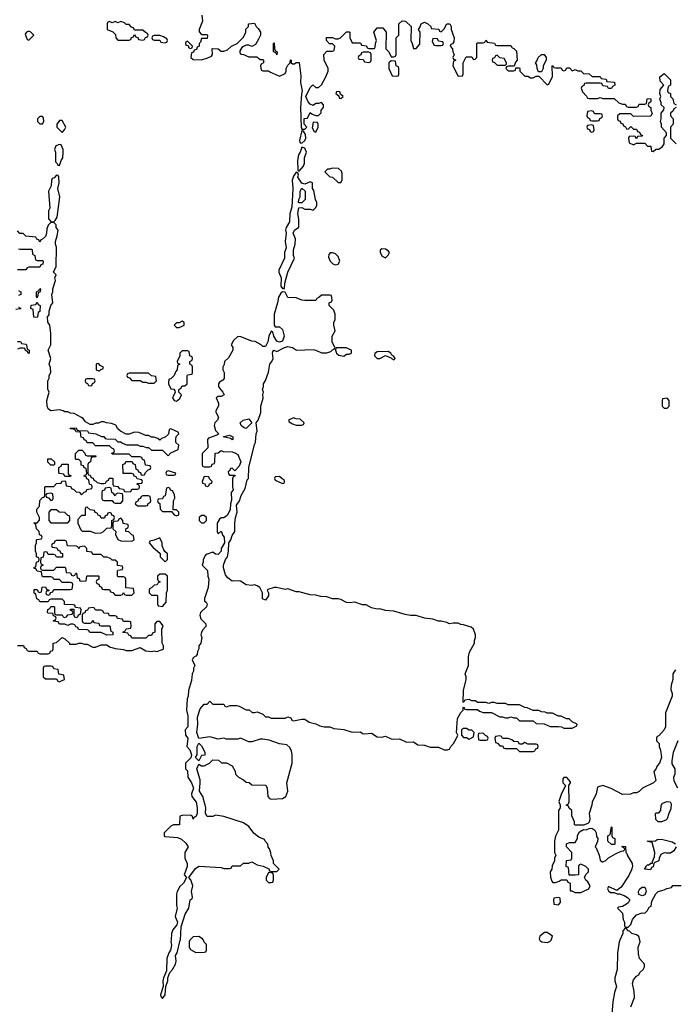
# Model space of a CAD drawing. Header units: inches. Extents: x 2701323 to 2964515, y 494916 to 722124.
# Tile 282 of 656: x 2826925 to 2831629, y 619541 to 626600. Entities that reach past the tile are written whole.
import ezdxf

# ---------------------------------------------------------------- set-up
doc = ezdxf.new("R2010")
doc.units = ezdxf.units.IN
doc.header["$MEASUREMENT"] = 0
for name, color, linetype in [('C8621', 7, 'Continuous'), ('C8622', 7, 'Continuous'), ('C8631', 7, 'Continuous'), ('C8632', 7, 'Continuous')]:
    doc.layers.add(name, color=color, linetype=linetype)

msp = doc.modelspace()

# ---------------------------------------------------------------- linework, layer by layer
at = {"layer": 'C8621', "color": 2, "elevation": 2}
for points in [[(2828011.5, 620000), (2828010.9, 619990.9), (2828015.3, 619964.7), (2828006.8, 619930), (2827994.8, 619910), (2827982, 619870), (2827978, 619782), (2827956, 619730), (2827951.3, 619710), (2827954, 619670), (2827936, 619610), (2827938, 619598), (2827950, 619582), (2827968.7, 619610), (2827974, 619670), (2827988.7, 619710), (2827988.7, 619731.3), (2828002, 619770), (2828022, 619790), (2828044, 619830), (2828048.7, 619850), (2828044, 619890), (2828055.3, 619910), (2828077.5, 620000)], [(2828147, 620000), (2828142, 619990), (2828142, 619950), (2828150, 619934), (2828190, 619912), (2828250, 619914), (2828262, 619918), (2828266, 619930), (2828266, 619970), (2828250, 619986), (2828243, 620000)]]:
    msp.add_lwpolyline(points, dxfattribs=at)
at = {"layer": 'C8622', "color": 2, "elevation": 2}
for points in [[(2828231.6, 626631.6), (2828238, 626590), (2828212, 626530), (2828212.7, 626512.7), (2828230, 626494), (2828270, 626494), (2828272, 626490), (2828270, 626466), (2828230, 626466), (2828222, 626438), (2828214, 626430), (2828214, 626410), (2828198, 626402), (2828192.7, 626387.3), (2828178, 626382), (2828172.7, 626367.3), (2828158, 626362), (2828154, 626330), (2828170, 626314), (2828230, 626312), (2828274.6, 626325.4), (2828300.4, 626339.6), (2828308.4, 626351.6), (2828306, 626394), (2828350, 626392), (2828370, 626374), (2828390, 626374), (2828416.4, 626383.6), (2828446, 626410), (2828486, 626430), (2828530, 626474), (2828548, 626510), (2828548.4, 626531.6), (2828566, 626550), (2828566, 626570), (2828610, 626574), (2828622, 626550), (2828636.9, 626536.9), (2828654, 626510), (2828654, 626490), (2828639.6, 626460.4), (2828616.9, 626423.1), (2828591.6, 626408.4), (2828570, 626418), (2828550, 626418), (2828530, 626408), (2828519.6, 626400.4), (2828503.6, 626376.4), (2828503.6, 626363.6), (2828512.7, 626352.7), (2828531.6, 626351.6), (2828570, 626334), (2828627.3, 626332.7), (2828650, 626314), (2828670, 626314), (2828674, 626310), (2828674, 626290), (2828658, 626282), (2828654, 626270), (2828658, 626238), (2828670, 626234), (2828710, 626234), (2828723.6, 626223.6), (2828790, 626194), (2828830, 626214), (2828838, 626230), (2828838, 626250), (2828850, 626274), (2828866, 626290), (2828867.3, 626312.7), (2828874, 626310), (2828874, 626290), (2828883.6, 626283.6), (2828896.4, 626283.6), (2828910, 626294), (2828930, 626294), (2828942, 626198), (2828941, 626150), (2828952, 626090), (2828946.4, 626066.4), (2828941, 625970), (2828944.7, 625830), (2828950, 625814), (2828970, 625814), (2828986, 625830), (2828966, 625850), (2828967.3, 625892.7), (2828990, 625894), (2829010, 625934), (2829023.6, 625923.6), (2829050, 625914), (2829070, 625914), (2829087.3, 625932.7), (2829088, 625952), (2829106, 625970), (2829106, 625990), (2829090, 626006), (2829070, 625998), (2829050, 625998), (2829030, 625986), (2829010, 625995.3), (2828995.3, 626010), (2828978, 626050), (2829010, 626114), (2829028, 626132), (2829050, 626114), (2829070, 626114), (2829090, 626134), (2829122, 626190), (2829138, 626230), (2829138, 626250), (2829108.9, 626308.9), (2829108, 626350), (2829130, 626374), (2829170, 626374), (2829182, 626378), (2829186, 626410), (2829170, 626426), (2829147.3, 626427.3), (2829126, 626450), (2829127.3, 626472.7), (2829168.4, 626471.6), (2829190, 626462), (2829210, 626462), (2829226, 626470), (2829270, 626514), (2829290, 626514), (2829294, 626510), (2829294, 626470), (2829310, 626434), (2829370, 626434), (2829378, 626418), (2829412.7, 626412.7), (2829418, 626398), (2829430, 626394), (2829470, 626394), (2829476.4, 626403.6), (2829478, 626430), (2829486, 626450), (2829466, 626510), (2829490, 626542), (2829530, 626542), (2829554, 626510), (2829552, 626390), (2829574, 626370), (2829590, 626334), (2829610, 626334), (2829622, 626338), (2829626, 626350), (2829626, 626470), (2829646, 626490), (2829646, 626570), (2829670, 626592), (2829694, 626590), (2829734, 626550), (2829732, 626450), (2829742, 626430), (2829750, 626394), (2829770, 626394), (2829796.4, 626423.6), (2829798, 626510), (2829786, 626530), (2829796.4, 626543.6), (2829806, 626570), (2829830, 626582), (2829854, 626570), (2829874, 626550), (2829878, 626538), (2829931.6, 626531.6), (2829938, 626518), (2829950, 626514), (2829970, 626534), (2829988.9, 626571.1), (2830000, 626571.1)], [(2826910, 622114), (2826952.7, 622112.7), (2826958, 622098), (2826972.7, 622092.7), (2826978, 622078), (2826990, 622074), (2827050, 622074), (2827058, 622058), (2827070, 622054), (2827130, 622054), (2827142, 622058), (2827147.3, 622072.7), (2827162, 622078), (2827166, 622090), (2827166, 622130), (2827190, 622134), (2827230, 622171), (2827250, 622162), (2827282, 622130), (2827283.6, 622123.6), (2827330, 622122), (2827348.9, 622131.1), (2827370, 622131.3), (2827390, 622122), (2827410, 622122), (2827450, 622102), (2827470, 622102), (2827510, 622118), (2827550, 622118), (2827570, 622104.7), (2827610, 622091.3), (2827670, 622084.7), (2827690, 622078), (2827730, 622078), (2827790, 622098), (2827830, 622076), (2827870, 622071), (2827890, 622074.8), (2827910, 622071), (2827950, 622084.7), (2827958, 622090), (2827958, 622110), (2827948, 622130), (2827946, 622230), (2827955.3, 622255.3), (2827930, 622286), (2827910, 622286), (2827894, 622270), (2827894, 622210), (2827878, 622202), (2827870, 622186), (2827850, 622186), (2827830, 622166), (2827730, 622166), (2827722, 622182), (2827707.3, 622187.3), (2827702, 622202), (2827670, 622206), (2827666, 622210), (2827682, 622218), (2827690, 622234), (2827722, 622238), (2827726, 622250), (2827722, 622282), (2827710, 622286), (2827670, 622286), (2827662, 622302), (2827627.3, 622307.3), (2827622, 622322), (2827610, 622326), (2827570, 622326), (2827562, 622342), (2827530, 622346), (2827522, 622362), (2827510, 622366), (2827470, 622366), (2827462, 622382), (2827450, 622386), (2827418, 622382), (2827412.7, 622367.3), (2827398, 622362), (2827392.7, 622347.3), (2827378, 622342), (2827374, 622330), (2827374, 622290), (2827378, 622278), (2827390, 622274), (2827430, 622274), (2827442, 622278), (2827450, 622294), (2827458, 622278), (2827492.7, 622272.7), (2827498, 622258), (2827510, 622254), (2827570, 622254), (2827574, 622250), (2827578, 622218), (2827594, 622210), (2827594, 622190), (2827550, 622188), (2827510, 622206), (2827432.7, 622207.3), (2827426, 622210), (2827422, 622222), (2827410, 622226), (2827348.4, 622228.4), (2827342, 622242), (2827327.3, 622247.3), (2827322, 622262), (2827310, 622266), (2827290, 622266), (2827270, 622258), (2827250, 622266), (2827210, 622266), (2827202, 622282), (2827167.3, 622287.3), (2827167.3, 622292.7), (2827182, 622298), (2827186, 622310), (2827182, 622322), (2827167.3, 622327.3), (2827162, 622342), (2827130, 622346), (2827126, 622350), (2827127.3, 622372.7), (2827142, 622378), (2827150, 622394), (2827170, 622394), (2827174, 622390), (2827174, 622350), (2827178, 622338), (2827190, 622334), (2827230, 622334), (2827238, 622318), (2827250, 622314), (2827262, 622318), (2827270, 622334), (2827302, 622338), (2827306, 622350), (2827302, 622362), (2827287.3, 622367.3), (2827290, 622374), (2827314, 622374), (2827314, 622330), (2827318, 622318), (2827330, 622314), (2827342, 622318), (2827347.3, 622332.7), (2827362, 622338), (2827366, 622370), (2827362, 622382), (2827326, 622386), (2827322, 622402), (2827310, 622406), (2827247.3, 622407.3), (2827246, 622430), (2827230, 622446), (2827150, 622446), (2827138, 622442), (2827130, 622426), (2827070, 622426), (2827062, 622442), (2827047.3, 622447.3), (2827042, 622482), (2827028.4, 622488.4), (2827030, 622514), (2827050, 622514), (2827058, 622498), (2827070, 622494), (2827082, 622498), (2827087.3, 622532.7), (2827110, 622534), (2827118, 622518), (2827134, 622510), (2827134, 622506), (2827118, 622502), (2827114, 622490), (2827118, 622478), (2827130, 622474), (2827142, 622478), (2827146, 622494), (2827162, 622498), (2827170, 622514), (2827290, 622514), (2827302, 622518), (2827306, 622550), (2827302, 622562), (2827290, 622566), (2827230, 622566), (2827210, 622586), (2827170, 622586), (2827162, 622602), (2827150, 622606), (2827090, 622606), (2827086, 622610), (2827082, 622642), (2827050, 622646), (2827042, 622662), (2827030, 622666), (2827030, 622674), (2827042, 622678), (2827046, 622710), (2827062, 622718), (2827066, 622730), (2827062, 622742), (2827046, 622750), (2827046, 622770), (2827038, 622790), (2827038, 622830), (2827046, 622850), (2827046, 622870), (2827050, 622874), (2827082, 622878), (2827086, 622890), (2827082, 622902), (2827067.3, 622907.3), (2827066, 622930), (2827046, 622950), (2827042, 622982), (2827026, 622990), (2827030, 622994), (2827050, 622994), (2827067.3, 623012.7), (2827068, 623030), (2827048.7, 623068.7), (2827048.7, 623090), (2827067.3, 623112.7), (2827070, 623154), (2827090, 623174), (2827102, 623178), (2827106, 623190), (2827106, 623250), (2827110, 623254), (2827170, 623254), (2827190, 623274), (2827222, 623278), (2827227.3, 623292.7), (2827250, 623294), (2827254, 623290), (2827258, 623258), (2827292.7, 623252.7), (2827298, 623238), (2827312.7, 623232.7), (2827330, 623214), (2827352.7, 623212.7), (2827370, 623194), (2827387.3, 623212.7), (2827402, 623218), (2827407.3, 623232.7), (2827442, 623238), (2827446, 623250), (2827442, 623262), (2827426, 623270), (2827422, 623302), (2827407.3, 623307.3), (2827402, 623322), (2827388, 623328), (2827390, 623334), (2827402, 623338), (2827406, 623350), (2827402, 623382), (2827387.3, 623387.3), (2827382, 623402), (2827367.3, 623407.3), (2827366, 623430), (2827350, 623446), (2827330, 623446), (2827326, 623450), (2827326, 623490), (2827350, 623514), (2827372.7, 623512.7), (2827392.7, 623492.7), (2827398, 623478), (2827410, 623474), (2827470, 623474), (2827474, 623470), (2827470, 623466), (2827438, 623462), (2827434, 623430), (2827418, 623422), (2827414, 623410), (2827414, 623350), (2827418, 623338), (2827430, 623334), (2827438, 623318), (2827452.7, 623312.7), (2827458, 623298), (2827472.7, 623292.7), (2827482, 623282), (2827510, 623274), (2827530, 623274), (2827542, 623278), (2827547.3, 623292.7), (2827562, 623298), (2827567.3, 623312.7), (2827590, 623314), (2827594, 623310), (2827594, 623270), (2827598, 623258), (2827630, 623254), (2827638, 623238), (2827670, 623234), (2827678, 623218), (2827690, 623214), (2827722, 623218), (2827730, 623234), (2827770, 623234), (2827782, 623238), (2827786, 623250), (2827782, 623262), (2827766, 623270), (2827770, 623274), (2827802, 623278), (2827806, 623290), (2827802, 623302), (2827767.3, 623307.3), (2827762, 623322), (2827747.3, 623327.3), (2827742, 623342), (2827730, 623346), (2827667.3, 623347.3), (2827666, 623410), (2827682, 623418), (2827687.3, 623432.7), (2827732.7, 623432.7), (2827738, 623418), (2827754, 623410), (2827758, 623378), (2827772.7, 623372.7), (2827778, 623358), (2827792.7, 623352.7), (2827798, 623338), (2827810, 623334), (2827822, 623338), (2827827.3, 623352.7), (2827847.3, 623372.7), (2827862, 623378), (2827866, 623390), (2827862, 623402), (2827827.3, 623407.3), (2827822, 623442), (2827807.3, 623447.3), (2827802, 623462), (2827790, 623466), (2827730, 623466), (2827710, 623486), (2827590, 623486), (2827587.3, 623492.7), (2827602, 623498), (2827606, 623510), (2827602, 623522), (2827587.3, 623527.3), (2827570, 623546), (2827470, 623546), (2827450, 623566), (2827410, 623566), (2827402, 623582), (2827387.3, 623587.3), (2827382, 623602), (2827367.3, 623607.3), (2827362, 623642), (2827330, 623646), (2827322, 623662), (2827290, 623666), (2827287.3, 623672.7), (2827330, 623674), (2827338, 623658), (2827350, 623654), (2827411.6, 623651.6), (2827418, 623638), (2827471.6, 623631.6), (2827512.7, 623612.7), (2827530, 623612), (2827538, 623598), (2827550, 623594), (2827610, 623592), (2827630, 623574), (2827650, 623574), (2827663.6, 623563.6), (2827692.7, 623552.7), (2827770, 623552), (2827790, 623542), (2827810, 623542), (2827832.7, 623532.7), (2827850, 623532), (2827870, 623514), (2827950, 623514), (2827990, 623474), (2828010, 623494), (2828062, 623518), (2828066, 623550), (2828046, 623570), (2828046, 623590), (2828048.4, 623611.6), (2828066, 623630), (2828062, 623642), (2828010, 623666), (2827998, 623662), (2827994, 623630), (2827990, 623626), (2827970, 623606), (2827943.6, 623596.4), (2827930, 623586), (2827916.4, 623596.4), (2827887.3, 623607.3), (2827870, 623608), (2827850, 623618), (2827830, 623618), (2827780.4, 623640.4), (2827750, 623642), (2827710, 623628), (2827690, 623628), (2827648.9, 623648.9), (2827630, 623668), (2827614, 623694), (2827584.7, 623704.7), (2827549.1, 623709.1), (2827530, 623718), (2827510, 623718), (2827490, 623708), (2827472.7, 623707.3), (2827450, 623698), (2827430, 623698), (2827396.4, 623716.4), (2827380.4, 623740.4), (2827370, 623748), (2827316.4, 623776.4), (2827290, 623778), (2827270, 623788), (2827250, 623788), (2827236.4, 623796.4), (2827210, 623802), (2827150, 623795.3), (2827129.5, 623809.5), (2827122, 623830), (2827119, 623870), (2827138, 623930), (2827128.4, 623951.6), (2827128, 624012), (2827138, 624030), (2827138, 624050), (2827148, 624070), (2827147.3, 624107.3), (2827138, 624130), (2827148, 624170), (2827129, 624230), (2827148.7, 624270), (2827149, 624350), (2827142, 624410), (2827127.3, 624432.7), (2827126, 624470), (2827136.4, 624483.6), (2827138, 624510), (2827148.7, 624550), (2827162, 624570), (2827155.3, 624630), (2827162, 624650), (2827162, 624670), (2827182, 624730), (2827178, 624750), (2827186, 624770), (2827168.7, 624790), (2827188, 624830), (2827188.9, 624968.9), (2827182, 624990), (2827182, 625010), (2827195.3, 625050), (2827202, 625090), (2827188, 625110), (2827186, 625130), (2827170, 625146), (2827150, 625146), (2827130, 625126), (2827119.6, 625100.4), (2827118, 625070), (2827110, 625046), (2827090, 625026), (2827078, 625022), (2827070, 625006), (2827062, 625022), (2827047.3, 625027.3), (2827042, 625042), (2826968.4, 625048.4), (2826950, 625066), (2826927.3, 625067.3), (2826910, 625086)], [(2826918, 624958), (2826930, 624954), (2827010, 624954), (2827014, 624950), (2827018, 624918), (2827034, 624910), (2827038, 624878), (2827050, 624874), (2827090, 624874), (2827094, 624870), (2827091.6, 624848.4), (2827078, 624842), (2827070, 624826), (2826990, 624826), (2826978, 624822), (2826970, 624806), (2826910, 624806)], [(2826918, 624658), (2826934, 624650), (2826934, 624630), (2826918, 624622)], [(2830000, 622274.1), (2829990, 622279), (2829950, 622288.7), (2829928.9, 622288.9), (2829890, 622302), (2829830, 622308.7), (2829770, 622328.7), (2829730, 622328.7), (2829690, 622335.3), (2829610, 622359), (2829550, 622364), (2829510, 622375.3), (2829490, 622374), (2829450, 622384), (2829410, 622404), (2829385.2, 622405.2), (2829330, 622424), (2829290, 622419), (2829270, 622421.2), (2829230, 622444), (2829210, 622449), (2829170, 622449), (2829130, 622462), (2829084.7, 622464.7), (2829050, 622475.3), (2829010, 622477.2), (2828930, 622499), (2828910, 622499), (2828850, 622519), (2828830, 622515.3), (2828768.9, 622528.9), (2828750, 622529), (2828706, 622514), (2828702, 622510), (2828711.1, 622491.1), (2828711.3, 622468.7), (2828690, 622438), (2828668.4, 622448.4), (2828668, 622490), (2828648, 622530), (2828630, 622542), (2828610, 622548.7), (2828590, 622544), (2828550, 622548.7), (2828510, 622575.3), (2828498, 622578), (2828450, 622575.3), (2828418, 622598), (2828400.9, 622620.9), (2828388.7, 622670), (2828388, 622690), (2828402, 622730), (2828415.3, 622750), (2828424, 622790), (2828426, 622850), (2828439, 622870), (2828450, 622902), (2828468.7, 622930), (2828468.9, 622988.9), (2828474, 623030), (2828485.2, 623070), (2828481.2, 623118.8), (2828502, 623150), (2828515.3, 623190), (2828542, 623238), (2828558, 623302), (2828566, 623310), (2828569, 623390), (2828610, 623554), (2828618, 623570), (2828622, 623630), (2828629, 623650), (2828622, 623710), (2828635.3, 623730), (2828655.3, 623784.7), (2828655.3, 623830), (2828673.2, 623886.8), (2828669, 623910), (2828674, 623930), (2828668, 623950), (2828675.3, 623970), (2828675.3, 623990), (2828690, 624014), (2828710, 624074), (2828719, 624130), (2828735.3, 624150), (2828744, 624170), (2828738, 624210), (2828740.4, 624219.6), (2828748.9, 624231.1), (2828770, 624222), (2828826, 624250), (2828850, 624256), (2828882, 624250), (2828911.1, 624231.1), (2829030, 624236), (2829050, 624231), (2829090, 624211), (2829130, 624211.3), (2829158, 624222), (2829170, 624234), (2829182, 624238), (2829186, 624250), (2829166, 624290), (2829166, 624310), (2829168, 624330), (2829188, 624370), (2829178, 624410), (2829178, 624430), (2829188.4, 624451.6), (2829188.7, 624490), (2829178, 624518), (2829146, 624550), (2829146, 624570), (2829162, 624578), (2829166, 624590), (2829162, 624622), (2829150, 624626), (2829090, 624626), (2829072.7, 624607.3), (2829058, 624602), (2829050, 624586), (2828970, 624586), (2828948.4, 624588.4), (2828910, 624606), (2828850, 624608), (2828830, 624646), (2828810, 624648), (2828799.6, 624640.4), (2828781, 624610), (2828776, 624570), (2828750.6, 624490), (2828751.1, 624411.1), (2828758, 624398), (2828790, 624398.8), (2828810, 624378), (2828822, 624330), (2828810, 624295.3), (2828790, 624288.7), (2828770, 624295.3), (2828748, 624330), (2828742, 624362), (2828730, 624366), (2828712, 624330), (2828706, 624290), (2828690, 624258), (2828670, 624258), (2828658, 624270), (2828614, 624294), (2828590, 624295.3), (2828512.7, 624327.3), (2828490, 624328), (2828459.6, 624300.4), (2828442, 624270), (2828454, 624250), (2828454, 624230), (2828423.6, 624176.4), (2828394, 624150), (2828391.6, 624128.4), (2828382, 624110), (2828382, 624090), (2828392, 624070), (2828391.6, 624028.4), (2828383.6, 624016.4), (2828359.6, 624000.4), (2828352, 623990), (2828352, 623970), (2828358, 623958), (2828382, 623930), (2828392, 623910), (2828370, 623898), (2828350, 623898), (2828334, 623890), (2828352, 623850), (2828351.6, 623831.6), (2828331.3, 623790), (2828351.3, 623750), (2828344.7, 623730), (2828324.7, 623710), (2828321, 623690), (2828330, 623654), (2828354, 623630), (2828339.6, 623620.4), (2828281, 623599), (2828272, 623590), (2828274, 623530), (2828234, 623490), (2828234, 623410), (2828238, 623398), (2828250, 623394), (2828290, 623394), (2828302, 623398), (2828307.3, 623412.7), (2828322, 623418), (2828326, 623430), (2828327.3, 623492.7), (2828350, 623494), (2828370, 623511.3), (2828384.7, 623504.7), (2828450, 623502), (2828470, 623494), (2828490, 623482), (2828511.3, 623430), (2828499.8, 623400.2), (2828470, 623366), (2828450, 623386), (2828438, 623382), (2828432.7, 623367.3), (2828422, 623358), (2828423.6, 623343.6), (2828430, 623334), (2828470, 623334), (2828472, 623330), (2828458, 623322), (2828452.7, 623307.3), (2828451.3, 623250), (2828456, 623230), (2828442, 623210), (2828445.4, 623154.6), (2828438, 623130), (2828434.4, 623085.6), (2828414.4, 623045.6), (2828390, 623028), (2828370, 623028), (2828359.6, 623020.4), (2828342, 622990), (2828342, 622930), (2828350, 622914), (2828370, 622932), (2828382, 622902), (2828392, 622890), (2828394, 622850), (2828372, 622810), (2828371.1, 622788.9), (2828350, 622766), (2828330, 622768), (2828310, 622782), (2828271.1, 622768.9), (2828259.6, 622760.4), (2828242, 622730), (2828242, 622710), (2828234, 622690), (2828271.6, 622651.6), (2828274, 622610), (2828282, 622590), (2828278, 622530), (2828251.3, 622450), (2828252, 622432), (2828263.6, 622423.6), (2828271.3, 622410), (2828264.7, 622390), (2828222, 622350), (2828218, 622330), (2828224.7, 622304.7), (2828262, 622270), (2828262, 622250), (2828236.9, 622223.1), (2828230, 622206), (2828226, 622190), (2828231.3, 622170), (2828226, 622130), (2828211.3, 622110), (2828211.3, 622090), (2828201, 622070), (2828198, 622050), (2828190, 622038), (2828171.6, 622028.4), (2828162, 622010), (2828182, 621970), (2828172, 621950), (2828172, 621930), (2828162, 621910), (2828156.9, 621863.1), (2828136, 621790), (2828134.8, 621750), (2828126, 621730), (2828121, 621650), (2828132, 621610), (2828131.3, 621530), (2828111.6, 621508.4), (2828116, 621470), (2828131.1, 621448.9), (2828124.7, 621390), (2828145.4, 621365.4), (2828158, 621330), (2828152.7, 621307.3), (2828114, 621270), (2828114, 621230), (2828130, 621214), (2828132, 621170), (2828158, 621130), (2828171.6, 621091.6), (2828158, 621050), (2828161, 621030), (2828191.3, 620990), (2828198.8, 620950), (2828198, 620910), (2828190, 620886), (2828178, 620882), (2828170, 620868), (2828166, 620890), (2828150, 620898), (2828090, 620895.3), (2828074, 620890), (2828072.7, 620827.3), (2828030, 620828), (2828010, 620818), (2827962, 620770), (2827962, 620750), (2827970, 620744.7), (2828056.9, 620736.9), (2828085.4, 620725.4), (2828116.9, 620696.9), (2828134, 620670), (2828111, 620630), (2828110.8, 620590), (2828126, 620550), (2828126, 620530), (2828104.7, 620470), (2828122, 620450), (2828101, 620410), (2828074.4, 620385.6), (2828056, 620350), (2828051, 620330), (2828050.8, 620250), (2828054.8, 620230), (2828041, 620170), (2828058, 620130), (2828052, 620110), (2828025.2, 620074.8), (2828014.8, 620050), (2828011.5, 620000)], [(2826918, 624538), (2826934, 624530), (2826930, 624526), (2826898, 624522)], [(2826910, 624292), (2826932, 624292), (2826938, 624278), (2826970, 624274), (2826974, 624270), (2826978, 624238), (2826994, 624230), (2826992.7, 624207.3), (2826986, 624210), (2826982, 624222), (2826967.3, 624227.3), (2826962, 624242), (2826950, 624246), (2826930, 624246), (2826910, 624238)], [(2828077.5, 620000), (2828078, 620002), (2828083.1, 620096.9), (2828113.6, 620186.4), (2828139, 620230), (2828148, 620290), (2828162, 620298), (2828166, 620310), (2828159, 620350), (2828168.7, 620390), (2828153.6, 620433.6), (2828138, 620450), (2828185.6, 620514.4), (2828210, 620531.3), (2828370, 620522), (2828390, 620514), (2828430, 620514), (2828442, 620518), (2828450, 620534), (2828510, 620534), (2828530, 620554), (2828570, 620554), (2828590, 620562), (2828630, 620542), (2828671.6, 620531.6), (2828712, 620512), (2828718, 620498), (2828730, 620494), (2828770, 620494), (2828786, 620510), (2828746, 620550), (2828746, 620570), (2828728.4, 620608.4), (2828727.3, 620627.3), (2828716.4, 620656.4), (2828708.4, 620668.4), (2828706, 620690), (2828686, 620710), (2828682, 620722), (2828640.2, 620740.2), (2828606.8, 620766.8), (2828570, 620815.3), (2828530, 620842), (2828390, 620888.7), (2828330, 620898), (2828310, 620888), (2828270, 620888), (2828259, 620910), (2828261.2, 620950), (2828257.2, 620970), (2828239, 621030), (2828215.3, 621070), (2828221.2, 621130), (2828219, 621150), (2828195.3, 621230), (2828210, 621262), (2828230, 621252), (2828250, 621252), (2828286, 621270), (2828310, 621294), (2828351.6, 621291.6), (2828372.7, 621272.7), (2828410, 621272), (2828450, 621252), (2828471.6, 621211.6), (2828474, 621190), (2828494, 621170), (2828531.6, 621151.6), (2828550, 621134), (2828571.6, 621131.6), (2828590, 621114), (2828691.3, 621111.3), (2828702, 621090), (2828704.7, 621030), (2828716.9, 621016.9), (2828730, 621011.3), (2828810, 621016), (2828835.3, 621030), (2828849, 621070), (2828842, 621130), (2828879.3, 621270), (2828881.2, 621330), (2828876.5, 621356.5), (2828862.7, 621382.7), (2828842, 621402), (2828789.1, 621409.1), (2828714.6, 621434.6), (2828670, 621442), (2828650, 621442), (2828590, 621422), (2828570, 621422), (2828510, 621448), (2828490, 621442), (2828410, 621442), (2828390, 621448), (2828350, 621442), (2828290, 621459), (2828210, 621446), (2828195.3, 621490), (2828204, 621550), (2828200.2, 621599.8), (2828220.2, 621659.8), (2828250, 621694), (2828270, 621694), (2828290, 621714), (2828310, 621694), (2828390, 621694), (2828398, 621678), (2828410, 621674), (2828436.4, 621683.6), (2828483.6, 621683.6), (2828499.6, 621679.6), (2828550, 621652), (2828571.6, 621651.6), (2828592.7, 621632.7), (2828610, 621632), (2828630, 621638), (2828670, 621622), (2828690, 621602), (2828710, 621602), (2828730, 621592), (2828830, 621592), (2828850, 621602), (2828870, 621594), (2828878, 621578), (2828890, 621574), (2828950, 621586), (2828970, 621584.7), (2829002.8, 621562.8), (2829050, 621551.3), (2829078, 621538), (2829110, 621531), (2829150, 621531.3), (2829179.6, 621519.6), (2829250, 621512), (2829310, 621491.3), (2829370, 621494), (2829383.6, 621483.6), (2829401, 621481), (2829450, 621484.7), (2829490, 621458), (2829523.1, 621456.9), (2829550, 621464.7), (2829590, 621444.7), (2829610, 621441), (2829650, 621444.7), (2829699.6, 621419.6), (2829750, 621422), (2829782, 621402), (2829830, 621398), (2829870, 621384.7), (2829930, 621384.7), (2829970, 621364.7), (2829994.6, 621365.4), (2830000, 621367.7)], [(2828243, 620000), (2828238, 620010), (2828210, 620028), (2828170, 620026), (2828150, 620006), (2828147, 620000)]]:
    msp.add_lwpolyline(points, dxfattribs=at)
for points in [[(2827650, 626586), (2827630, 626578), (2827610, 626586), (2827590, 626578), (2827570, 626586), (2827558, 626582), (2827554, 626570), (2827554, 626530), (2827592.7, 626512.7), (2827612.7, 626492.7), (2827614, 626470), (2827630, 626454), (2827710, 626454), (2827722, 626458), (2827727.3, 626472.7), (2827742, 626478), (2827750, 626494), (2827758, 626478), (2827772.7, 626472.7), (2827778, 626458), (2827810, 626454), (2827822, 626458), (2827827.3, 626472.7), (2827842, 626478), (2827846, 626490), (2827842, 626502), (2827827.3, 626507.3), (2827810, 626526), (2827750, 626526), (2827742, 626542), (2827727.3, 626547.3), (2827710, 626566), (2827690, 626566), (2827676.4, 626576.4)], [(2826990, 626518), (2826974, 626510), (2826964.7, 626495.3), (2826978, 626458), (2826990, 626454), (2827026, 626490), (2827006, 626510)], [(2827930, 626486), (2827890, 626486), (2827878, 626482), (2827874, 626470), (2827878, 626458), (2827890, 626454), (2827930, 626454), (2827938, 626438), (2827970, 626434), (2827982, 626438), (2827986, 626450), (2827982, 626462), (2827956.4, 626476.4)], [(2828130, 626446), (2828118, 626442), (2828114, 626430), (2828118, 626418), (2828134, 626414), (2828138, 626398), (2828150, 626394), (2828162, 626398), (2828166, 626410)], [(2828770, 626348), (2828762, 626362), (2828750, 626366), (2828747.3, 626372.7), (2828746, 626430), (2828750, 626434), (2828752.7, 626392.7), (2828758, 626378), (2828772, 626370)], [(2829890, 626466), (2829884.7, 626444.7), (2829898, 626418), (2829910, 626414), (2829950, 626414), (2829962, 626418), (2829966, 626430), (2829962, 626442), (2829930, 626446), (2829922, 626462)], [(2829430, 626366), (2829390, 626366), (2829378, 626362), (2829372.7, 626347.3), (2829358, 626342), (2829354, 626330), (2829358, 626318), (2829390, 626314), (2829398, 626298), (2829430, 626294), (2829442, 626298), (2829446, 626310), (2829446, 626350), (2829442, 626362)], [(2829590, 626306), (2829574, 626290), (2829574, 626250), (2829598, 626198), (2829630, 626194), (2829642, 626198), (2829646, 626210), (2829646, 626250), (2829642, 626262), (2829626, 626270), (2829622, 626302)], [(2829210, 626086), (2829198, 626082), (2829194, 626070), (2829214, 626054), (2829218, 626038), (2829230, 626034), (2829246, 626050), (2829226, 626066), (2829222, 626082)], [(2827090, 625906), (2827070, 625906), (2827054, 625890), (2827054, 625870), (2827070, 625854), (2827090, 625854), (2827098, 625870), (2827096.4, 625896.4)], [(2827230, 625878), (2827210, 625878), (2827192, 625850), (2827192, 625830), (2827230, 625792), (2827248, 625810), (2827255.3, 625830)], [(2829030, 625866), (2829023.6, 625823.6), (2829038, 625798), (2829050, 625794), (2829066, 625830), (2829066, 625850), (2829062, 625862)], [(2828950, 625806), (2828934, 625734), (2828938, 625718), (2828950, 625714), (2828970, 625734), (2828978, 625750), (2828976.4, 625776.4), (2828962, 625802)], [(2827210, 625706), (2827184.7, 625695.3), (2827174, 625670), (2827182, 625650), (2827182, 625582), (2827194, 625570), (2827198, 625558), (2827210, 625554), (2827222, 625590), (2827234, 625610), (2827238, 625650), (2827238, 625670), (2827222, 625702)], [(2828950, 625686), (2828938, 625650), (2828926, 625630), (2828918, 625590), (2828922, 625522), (2828930, 625514), (2828962, 625550), (2828968.4, 625571.6), (2828968, 625610), (2828982, 625650), (2828970, 625678)], [(2827190, 625486), (2827172.7, 625467.3), (2827158, 625462), (2827152.7, 625447.3), (2827151.6, 625408.4), (2827132, 625370), (2827142, 625250), (2827132, 625230), (2827132.7, 625172.7), (2827150, 625154), (2827170, 625152), (2827180.4, 625159.6), (2827194.6, 625185.4), (2827214, 625330), (2827198, 625390), (2827208, 625430), (2827206, 625470), (2827202, 625482)], [(2828910, 625506), (2828890, 625478), (2828881, 625450), (2828886, 625390), (2828876.9, 625256.9), (2828862.8, 625210), (2828861, 625150), (2828838, 625110), (2828832, 625090), (2828838, 625070), (2828831, 625010), (2828836, 624964), (2828824.7, 624930), (2828826, 624890), (2828785.4, 624805.4), (2828784.7, 624790), (2828801, 624750), (2828798, 624690), (2828810, 624672), (2828826, 624674), (2828828, 624710), (2828849.2, 624790.8), (2828898, 624890), (2828888.7, 624910), (2828888.7, 624950), (2828902, 624990), (2828904, 625030), (2828888, 625070), (2828898, 625090), (2828928, 625112), (2828928.7, 625170), (2828922, 625210), (2828928.4, 625251.6), (2828950, 625254), (2828970, 625242), (2829010, 625242), (2829030, 625234), (2829050, 625254), (2829058, 625270), (2829058, 625290), (2829048, 625310), (2829036.4, 625376.4), (2829026, 625390), (2829026, 625430), (2829010, 625438), (2828970, 625422), (2828950, 625428), (2828922, 625470), (2828926, 625486), (2828922, 625502)], [(2829170, 625535.3), (2829147.3, 625527.3), (2829132.7, 625527.3), (2829114, 625510), (2829150, 625474), (2829170, 625472), (2829210, 625434), (2829230, 625434), (2829238, 625450), (2829238, 625498), (2829233.6, 625513.6), (2829213.6, 625533.6)], [(2828930, 625286), (2828926, 625290), (2828928, 625310), (2828938, 625330), (2828938, 625370), (2828950, 625392), (2828974, 625370), (2828974, 625310), (2828950, 625286)], [(2829170, 624928.7), (2829152, 624928), (2829143.6, 624916.4), (2829142, 624898), (2829154, 624870), (2829171.3, 624850), (2829190, 624843), (2829210, 624847.3), (2829221.2, 624870), (2829210, 624902), (2829190, 624922)], [(2829523.6, 624956.4), (2829512.7, 624947.3), (2829512, 624930), (2829525.4, 624905.4), (2829550, 624892), (2829570, 624912), (2829579, 624930), (2829570, 624942), (2829550, 624954)], [(2827050, 624606), (2827046, 624610), (2827046, 624650), (2827062, 624658), (2827070, 624674), (2827074, 624670), (2827072, 624650), (2827058, 624642), (2827054, 624610)], [(2827050, 624466), (2827027.3, 624467.3), (2827022, 624522), (2827006, 624530), (2827007.3, 624552.7), (2827042, 624558), (2827050, 624574), (2827058, 624558), (2827072, 624550), (2827071.1, 624508.9), (2827058, 624502), (2827054, 624470)], [(2828090, 624438), (2828070, 624426), (2828050, 624426), (2828034, 624410), (2828050, 624394), (2828070, 624394), (2828090, 624402), (2828106, 624410), (2828106, 624430)], [(2828130, 624226), (2828090, 624226), (2828074, 624210), (2828074, 624190), (2828054, 624150), (2828058, 624138), (2828074, 624130), (2828058, 624122), (2828054, 624090), (2828043.6, 624076.4), (2828034, 624050), (2828010, 624026), (2827998, 624022), (2827992.7, 624007.3), (2827992, 623990), (2828010, 623954), (2828031.6, 623951.6), (2828039.6, 623939.6), (2828042, 623930), (2828022, 623890), (2828034, 623870), (2828050, 623864.7), (2828074.6, 623885.4), (2828086, 623910), (2828066, 623930), (2828066, 623950), (2828082, 623958), (2828090, 623974), (2828110, 623974), (2828126, 623990), (2828126, 624050), (2828130, 624054), (2828162, 624058), (2828166, 624070), (2828166, 624110), (2828162, 624122), (2828146, 624130), (2828146, 624150), (2828162, 624158), (2828166, 624170), (2828162, 624182), (2828146, 624190), (2828142, 624222)], [(2829268.7, 624248.7), (2829192.7, 624247.3), (2829191.3, 624230), (2829198, 624210), (2829215.3, 624195.3), (2829250, 624186.8), (2829270, 624202), (2829290, 624202), (2829306, 624210), (2829306, 624230)], [(2829570, 624222), (2829490, 624218), (2829472.7, 624207.3), (2829472, 624190), (2829490, 624172), (2829510, 624172), (2829550, 624192), (2829594, 624174), (2829594, 624170), (2829610, 624162), (2829618, 624170), (2829610, 624186), (2829595.3, 624195.3), (2829588, 624210)], [(2827484.7, 624135.3), (2827474, 624130), (2827474, 624090), (2827490, 624082), (2827498, 624082), (2827507.3, 624092.7), (2827522, 624098), (2827526, 624110), (2827502, 624122), (2827493.6, 624133.6)], [(2827450, 624026), (2827410, 624026), (2827398, 624022), (2827394, 624010), (2827398, 623998), (2827412.7, 623992.7), (2827418, 623978), (2827430, 623974), (2827442, 623978), (2827447.3, 623992.7), (2827462, 623998), (2827466, 624010), (2827462, 624022)], [(2827850, 624066), (2827710, 624066), (2827698, 624062), (2827694, 624050), (2827698, 624038), (2827712.7, 624032.7), (2827730, 624014), (2827790, 624014), (2827810, 624002), (2827830, 624002), (2827850, 623994), (2827890, 623994), (2827906, 624010), (2827902, 624042), (2827870, 624046)], [(2828550, 623668.7), (2828530, 623675.3), (2828515.3, 623690), (2828506, 623710), (2828528, 623730), (2828570, 623738), (2828592, 623710)], [(2828890, 623746), (2828854, 623730), (2828858, 623718), (2828883.6, 623703.6), (2828910, 623694), (2828950, 623694), (2828962, 623698), (2828966, 623710), (2828936.4, 623736.4), (2828910, 623738)], [(2828450, 623588.7), (2828438, 623598), (2828386, 623610), (2828430, 623622), (2828454, 623610), (2828454, 623590)], [(2827150, 623406), (2827127.3, 623427.3), (2827127.3, 623452.7), (2827151.6, 623451.6), (2827174, 623430), (2827174, 623410), (2827170, 623406)], [(2827250, 623326), (2827242, 623342), (2827210, 623346), (2827206, 623350), (2827206, 623390), (2827222, 623398), (2827227.3, 623412.7), (2827272.7, 623412.7), (2827274, 623350), (2827278, 623338), (2827292.7, 623332.7), (2827290, 623326)], [(2827990, 623366), (2827978, 623362), (2827974, 623350), (2827978, 623338), (2827990, 623334), (2828030, 623334), (2828042, 623338), (2828046, 623350)], [(2828250, 623326), (2828234, 623290), (2828238, 623278), (2828252.7, 623272.7), (2828258, 623258), (2828270, 623254), (2828282, 623258), (2828287.3, 623272.7), (2828302, 623278), (2828306, 623290), (2828287.3, 623307.3), (2828282, 623322)], [(2828790, 623326), (2828758, 623322), (2828754, 623310), (2828758, 623298), (2828810, 623274), (2828822, 623278), (2828826, 623290), (2828822, 623302), (2828807.3, 623307.3)], [(2827570, 623246), (2827538, 623242), (2827532.7, 623227.3), (2827518, 623222), (2827514, 623210), (2827514, 623170), (2827518, 623158), (2827530, 623154), (2827590, 623154), (2827598, 623138), (2827610, 623134), (2827650, 623134), (2827666, 623150), (2827666, 623190), (2827662, 623202), (2827630, 623206), (2827618, 623202), (2827610, 623186), (2827602, 623202), (2827586, 623210), (2827582, 623242)], [(2827990, 623246), (2827978, 623242), (2827970, 623186), (2827958, 623182), (2827950, 623166), (2827918, 623162), (2827914, 623150), (2827918, 623138), (2827932, 623132), (2827934, 623090), (2827950, 623074), (2828014, 623074), (2828034, 623050), (2828050, 623042), (2828066, 623050), (2828066, 623070), (2828050, 623086), (2828026, 623086), (2828028, 623150), (2828038, 623170), (2828036.4, 623196.4), (2828022, 623222), (2828007.3, 623227.3), (2828002, 623242)], [(2827150, 623206), (2827118, 623202), (2827114, 623190), (2827118, 623178), (2827132.7, 623172.7), (2827150, 623154), (2827162, 623158), (2827166, 623170), (2827162, 623202)], [(2827850, 623186), (2827810, 623186), (2827798, 623182), (2827792.7, 623167.3), (2827778, 623162), (2827772.7, 623147.3), (2827758, 623142), (2827754, 623130), (2827770, 623114), (2827830, 623114), (2827842, 623118), (2827847.3, 623132.7), (2827862, 623138), (2827866, 623150), (2827862, 623182)], [(2827190, 623086), (2827150, 623086), (2827134, 623070), (2827134, 623010), (2827150, 622994), (2827270, 622994), (2827286, 623010), (2827286, 623030), (2827282, 623042), (2827270, 623046), (2827250, 623066), (2827208.4, 623068.4)], [(2827410, 623106), (2827398, 623102), (2827394, 623090), (2827394, 623046), (2827370, 623046), (2827342, 623018), (2827342, 622990), (2827363.6, 622943.6), (2827372.7, 622932.7), (2827430, 622932), (2827470, 622918), (2827510, 622922), (2827526, 622930), (2827550, 622954), (2827582, 622958), (2827586, 622970), (2827586, 623010), (2827602, 623018), (2827606, 623030), (2827602, 623042), (2827587.3, 623047.3), (2827582, 623062), (2827570, 623066), (2827558, 623062), (2827552.7, 623047.3), (2827538, 623042), (2827532.7, 623027.3), (2827510, 623026), (2827502, 623042), (2827487.3, 623047.3), (2827482, 623062), (2827467.3, 623067.3), (2827462, 623082), (2827430, 623086)], [(2827650, 623026), (2827638, 623022), (2827630, 623006), (2827598, 623002), (2827594, 622990), (2827594, 622950), (2827614, 622930), (2827612, 622910), (2827630, 622874), (2827650, 622864.7), (2827730, 622862), (2827746, 622870), (2827742, 622902), (2827730, 622906), (2827707.3, 622927.3), (2827686, 622930), (2827686, 622950), (2827702, 622958), (2827706, 622970), (2827702, 622982), (2827667.3, 622987.3), (2827666, 623010)], [(2828250, 623046), (2828230, 623046), (2828214, 623030), (2828214, 623010), (2828230, 622994), (2828250, 622994), (2828266, 623010), (2828266, 623030)], [(2827930, 622886), (2827890, 622868), (2827858, 622862), (2827854, 622850), (2827879.6, 622819.6), (2827932.7, 622772.7), (2827934, 622750), (2827970, 622714), (2827986, 622730), (2827986, 622770), (2827967.3, 622787.3), (2827960.4, 622800.4), (2827948.7, 622828.7), (2827948, 622850)], [(2827250, 622866), (2827190, 622866), (2827178, 622862), (2827172.7, 622847.3), (2827158, 622842), (2827154, 622830), (2827158, 622818), (2827192.7, 622812.7), (2827198, 622798), (2827212.7, 622792.7), (2827218, 622778), (2827232.7, 622772.7), (2827232.7, 622747.3), (2827190, 622746), (2827182, 622762), (2827170, 622766), (2827130, 622766), (2827122, 622782), (2827110, 622786), (2827098, 622782), (2827092.7, 622747.3), (2827078, 622742), (2827074, 622710), (2827078, 622698), (2827094, 622690), (2827078, 622682), (2827074, 622670), (2827078, 622658), (2827090, 622654), (2827170, 622654), (2827190, 622674), (2827250, 622674), (2827254, 622670), (2827258, 622638), (2827290, 622634), (2827298, 622618), (2827310, 622614), (2827322, 622618), (2827327.3, 622632.7), (2827332.7, 622632.7), (2827338, 622598), (2827352.7, 622592.7), (2827358, 622578), (2827370, 622574), (2827402, 622578), (2827406, 622610), (2827410, 622614), (2827490, 622614), (2827494, 622610), (2827494, 622590), (2827478, 622582), (2827474, 622570), (2827478, 622558), (2827492.7, 622552.7), (2827498, 622538), (2827512.7, 622532.7), (2827518, 622518), (2827530, 622514), (2827570, 622514), (2827578, 622498), (2827592.7, 622492.7), (2827610, 622474), (2827650, 622474), (2827662, 622478), (2827670, 622494), (2827678, 622478), (2827690, 622474), (2827730, 622474), (2827746, 622490), (2827742, 622522), (2827687.3, 622527.3), (2827686, 622590), (2827682, 622602), (2827670, 622606), (2827630, 622606), (2827626, 622610), (2827626, 622650), (2827630, 622654), (2827662, 622658), (2827666, 622670), (2827662, 622682), (2827627.3, 622687.3), (2827626, 622710), (2827610, 622726), (2827590, 622726), (2827576.4, 622736.4), (2827550, 622746), (2827530, 622746), (2827510, 622766), (2827450, 622766), (2827442, 622782), (2827407.3, 622787.3), (2827406, 622810), (2827390, 622826), (2827358, 622822), (2827350, 622806), (2827342, 622822), (2827330, 622826), (2827267.3, 622827.3), (2827262, 622862)], [(2827970, 622626), (2827930, 622626), (2827914, 622610), (2827914, 622590), (2827918, 622578), (2827934, 622570), (2827918, 622562), (2827912.7, 622547.3), (2827890, 622546), (2827870, 622526), (2827858, 622522), (2827854, 622510), (2827854, 622490), (2827870, 622474), (2827910, 622474), (2827914, 622470), (2827914, 622410), (2827918, 622398), (2827950, 622394), (2827976.4, 622423.6), (2827978, 622490), (2827986, 622510), (2827986, 622610)], [(2827150, 621966), (2827110, 621966), (2827098, 621962), (2827094, 621950), (2827094, 621890), (2827110, 621874), (2827190, 621874), (2827198, 621858), (2827210, 621854), (2827230, 621862), (2827246, 621870), (2827242, 621902), (2827207.3, 621907.3), (2827202, 621942), (2827170, 621946), (2827162, 621962)], [(2828210, 621286), (2828186, 621310), (2828198, 621330), (2828198, 621390), (2828210, 621414), (2828230, 621394), (2828254, 621350), (2828252.7, 621327.3), (2828230, 621326)], [(2828710, 620486), (2828694, 620450), (2828694, 620430), (2828710, 620414), (2828730, 620414), (2828742, 620418), (2828747.3, 620432.7), (2828747.3, 620467.3), (2828742, 620482)]]:
    msp.add_lwpolyline(points, close=True, dxfattribs=at)
at = {"layer": 'C8631', "color": 2, "elevation": 2}
for points in [[(2830656.9, 620000), (2830658, 619998), (2830672, 619990), (2830710, 619984.9), (2830729.3, 619990.7), (2830737.4, 620000)], [(2831231.4, 620000), (2831227.3, 619990), (2831214.9, 619910), (2831212.9, 619790), (2831194, 619730), (2831194.8, 619710), (2831207.3, 619670), (2831193.4, 619626.6), (2831180.3, 619559.7), (2831174.4, 619470)], [(2831310, 619522), (2831335.3, 619590), (2831333.6, 619633.6), (2831321.2, 619690), (2831330, 619716), (2831350, 619742), (2831368.4, 619751.6), (2831375.3, 619770), (2831398, 619790), (2831408.7, 619810), (2831408.7, 619830), (2831373.2, 619870), (2831364.2, 619904.2), (2831363.6, 619950), (2831376, 619990), (2831373.3, 620000)]]:
    msp.add_lwpolyline(points, dxfattribs=at)
at = {"layer": 'C8632', "color": 2, "elevation": 2}
for points in [[(2830000, 626571.1), (2830011.1, 626571.1), (2830022, 626550), (2830022, 626530), (2830042, 626470), (2830039.6, 626440.4), (2830030, 626426), (2830018, 626422), (2830014, 626410), (2830031.6, 626391.6), (2830032, 626370), (2830042, 626350), (2830034, 626330), (2830038, 626318), (2830054, 626310), (2830038, 626302), (2830034, 626270), (2830070, 626194), (2830102, 626198), (2830106, 626210), (2830106, 626290), (2830127.3, 626332.7), (2830170, 626334), (2830178, 626318), (2830190, 626314), (2830206, 626330), (2830206, 626430), (2830210, 626434), (2830250, 626434), (2830262, 626438), (2830270, 626454), (2830278, 626438), (2830331.6, 626431.6), (2830338, 626418), (2830350, 626414), (2830450, 626414), (2830458, 626398), (2830470, 626394), (2830490, 626374), (2830494, 626310), (2830483.6, 626296.4), (2830474, 626266), (2830430, 626266), (2830418, 626262), (2830414, 626250), (2830430, 626234), (2830470, 626234), (2830482, 626238), (2830486, 626254), (2830510, 626254), (2830514, 626250), (2830514, 626230), (2830550, 626194), (2830570, 626194), (2830590, 626182), (2830610, 626182), (2830630, 626194), (2830650, 626194), (2830710, 626134), (2830722, 626138), (2830747.3, 626192.7), (2830746, 626270), (2830750, 626272), (2830758, 626258), (2830770, 626254), (2830810, 626254), (2830818, 626238), (2830830, 626234), (2830842, 626238), (2830850, 626254), (2830870, 626254), (2830890, 626234), (2830910, 626242), (2830930, 626234), (2830950, 626234), (2830970, 626214), (2831010, 626212), (2831032.7, 626192.7), (2831090, 626192), (2831098, 626178), (2831132.7, 626172.7), (2831138, 626158), (2831192.7, 626152.7), (2831194, 626130), (2831178, 626122), (2831170, 626106), (2831150, 626106), (2831142, 626122), (2831110, 626126), (2831102, 626142), (2831090, 626146), (2830990, 626146), (2830978, 626142), (2830972.7, 626127.3), (2830958, 626122), (2830954, 626110), (2830963.6, 626083.6), (2830992.7, 626052.7), (2830998, 626038), (2831010, 626034), (2831070, 626034), (2831090, 626042), (2831110, 626034), (2831190, 626034), (2831223.6, 626003.6), (2831250, 625994), (2831270, 625994), (2831278, 625978), (2831290, 625974), (2831350, 625974), (2831362, 625978), (2831370, 625994), (2831410, 625994), (2831422, 625998), (2831427.3, 626032.7), (2831450, 626034), (2831454, 626030), (2831454, 626010), (2831438, 626002), (2831434, 625990), (2831438, 625978), (2831454, 625970), (2831454, 625950), (2831462, 625930), (2831452.7, 625907.3), (2831330, 625906), (2831310, 625926), (2831230, 625926), (2831214, 625910), (2831214, 625890), (2831218, 625878), (2831232.7, 625872.7), (2831238, 625858), (2831252.7, 625852.7), (2831258, 625838), (2831272.7, 625832.7), (2831278, 625818), (2831290, 625814), (2831310, 625834), (2831330, 625814), (2831350, 625814), (2831358, 625798), (2831372.7, 625792.7), (2831378, 625778), (2831394, 625770), (2831390, 625766), (2831358, 625762), (2831350, 625746), (2831342, 625762), (2831330, 625766), (2831298, 625762), (2831294, 625750), (2831298, 625718), (2831330, 625702), (2831350, 625714), (2831410, 625714), (2831430, 625694), (2831450, 625694), (2831454, 625690), (2831458, 625658), (2831470, 625654), (2831488, 625672), (2831510, 625672), (2831538, 625690), (2831548, 625710), (2831548, 625750), (2831566, 625770), (2831566, 625790), (2831528.7, 625830), (2831528.7, 625850), (2831522, 625870), (2831528, 625890), (2831528, 625930), (2831547.3, 625952.7), (2831548, 625970), (2831528, 625990), (2831527.3, 626007.3), (2831518, 626030), (2831526, 626050), (2831518, 626070), (2831520.4, 626099.6), (2831546, 626130), (2831520.4, 626160.4), (2831518, 626190), (2831550, 626214), (2831594, 626170), (2831594, 626130), (2831578, 626122), (2831574, 626090), (2831578, 626078), (2831594, 626070), (2831594, 626050), (2831611.6, 626031.6), (2831618, 625998), (2831634, 625990)], [(2831634, 625970), (2831618, 625962), (2831612.7, 625947.3), (2831594, 625930), (2831594, 625910), (2831614, 625890), (2831614, 625850), (2831594, 625830), (2831594, 625750), (2831634, 625710)], [(2830000, 621367.7), (2830008.7, 621371.3), (2830018, 621390), (2830038, 621410), (2830056.4, 621443.6), (2830068, 621470), (2830058, 621490), (2830065.2, 621590), (2830090, 621632), (2830108, 621650), (2830106, 621670), (2830110, 621674), (2830118, 621658), (2830130, 621654), (2830210, 621654), (2830223.6, 621643.6), (2830250, 621634), (2830310, 621634), (2830370, 621602), (2830390, 621602), (2830410, 621594), (2830430, 621594), (2830450, 621602), (2830470, 621594), (2830490, 621594), (2830510, 621574), (2830610, 621574), (2830630, 621554), (2830687.3, 621552.7), (2830730, 621532), (2830790, 621534), (2830811.6, 621531.6), (2830830, 621522), (2830890, 621522), (2830922, 621538), (2830926, 621550), (2830890, 621566), (2830867.3, 621587.3), (2830848.4, 621588.4), (2830810, 621606), (2830790, 621606), (2830747.3, 621627.3), (2830710, 621628), (2830696.4, 621636.4), (2830670, 621638), (2830650, 621648), (2830608.4, 621648.4), (2830567.3, 621667.3), (2830548.4, 621668.4), (2830510, 621688), (2830430, 621688), (2830410, 621698), (2830350, 621698), (2830330, 621706), (2830310, 621706), (2830290, 621698), (2830270, 621706), (2830210, 621706), (2830196.4, 621716.4), (2830170, 621718), (2830150, 621726), (2830118, 621722), (2830112.7, 621707.3), (2830107.3, 621707.3), (2830109.3, 621790.7), (2830129, 621870), (2830128.7, 621890), (2830122, 621910), (2830145.2, 621970), (2830145.6, 622034.4), (2830153.6, 622066.4), (2830188, 622130), (2830188, 622150), (2830195.3, 622170), (2830195.3, 622190), (2830182, 622230), (2830164.7, 622244.7), (2830110, 622262), (2830090, 622264), (2830070, 622274), (2830034.6, 622274.6), (2830010, 622269.2), (2830000, 622274.1)], [(2831630, 621938), (2831611.3, 621910), (2831610.9, 621869.1), (2831598, 621830), (2831596.9, 621796.9), (2831606, 621770), (2831606, 621750), (2831558, 621630), (2831558.8, 621530), (2831550, 621508), (2831510, 621466), (2831498, 621462), (2831494, 621450), (2831494, 621430), (2831514, 621410), (2831514, 621390), (2831523.6, 621363.6), (2831530.7, 621310), (2831516, 621270), (2831498, 621250), (2831490, 621226), (2831474, 621210), (2831490, 621146), (2831471.6, 621128.4), (2831394, 621090), (2831370, 621066), (2831350, 621058), (2831330, 621058), (2831307.3, 621047.3), (2831250, 621046), (2831168.9, 621088.9), (2831110, 621108.7), (2831070, 621098), (2831062, 621050), (2831031.3, 620990), (2831030.9, 620969.1), (2831011.3, 620910), (2831016, 620870), (2831010, 620846), (2831002, 620838), (2830970, 620826), (2830910, 620826), (2830906, 620830), (2830906, 620850), (2830887.3, 620892.7), (2830886, 620930), (2830867.3, 620947.3), (2830862, 620962), (2830846, 620970), (2830862, 620978), (2830867.3, 620992.7), (2830866, 621110), (2830878, 621130), (2830876.4, 621136.4), (2830850, 621166), (2830830, 621166), (2830822, 621158), (2830822, 621130), (2830842, 621110), (2830810, 621046), (2830794, 620994), (2830802, 620970), (2830802, 620950), (2830792, 620930), (2830792, 620790), (2830770, 620746), (2830762, 620710), (2830762, 620630), (2830772, 620610), (2830762, 620590), (2830762, 620570), (2830745.4, 620534.6), (2830742, 620510), (2830732, 620490), (2830732.7, 620452.7), (2830743.6, 620423.6), (2830750, 620414), (2830770, 620414), (2830796.4, 620423.6), (2830810, 620434), (2830850, 620434), (2830858, 620418), (2830874, 620410), (2830874, 620354), (2830886, 620354), (2830910, 620342), (2830950, 620342), (2831008, 620370), (2831018, 620390), (2831000.4, 620420.4), (2830986, 620430), (2830978, 620450), (2830987.3, 620472.7), (2831006, 620490), (2831006, 620510), (2830986, 620530), (2830950, 620546), (2830938, 620542), (2830934, 620530), (2830934, 620470), (2830910, 620466), (2830867.3, 620467.3), (2830862, 620522), (2830846, 620530), (2830847.3, 620572.7), (2830882, 620578), (2830886, 620590), (2830886, 620630), (2830848, 620670), (2830848.4, 620691.6), (2830870, 620702), (2830910, 620702), (2830928, 620730), (2830928.4, 620751.6), (2830942, 620778), (2830970, 620794), (2830990, 620792), (2831010, 620802), (2831030, 620804.7), (2831051.3, 620790), (2831062, 620770), (2831063.6, 620743.6), (2831074, 620730), (2831071.6, 620708.4), (2831054, 620670), (2831062, 620662), (2831082, 620610), (2831090, 620574), (2831103.6, 620563.6), (2831110, 620562), (2831130, 620571.3), (2831149.3, 620590.7), (2831200.2, 620619.8), (2831240.4, 620639.6), (2831258, 620642), (2831266, 620650), (2831262, 620662), (2831246, 620670), (2831250, 620674), (2831272.7, 620672.7), (2831274, 620630), (2831282, 620622), (2831284.7, 620610), (2831319.3, 620550), (2831321.6, 620530), (2831315.3, 620504.7), (2831296, 620464), (2831239.9, 620380.1), (2831210, 620358), (2831150, 620386), (2831142, 620370), (2831150, 620354), (2831163.6, 620343.6), (2831190, 620342), (2831212, 620332), (2831228, 620332), (2831262, 620322), (2831286.4, 620306.4), (2831302, 620290), (2831292, 620270), (2831279.8, 620260.2), (2831250, 620242), (2831222, 620238), (2831214, 620230), (2831250, 620194), (2831254.8, 620150), (2831264.7, 620130), (2831263.6, 620103.6), (2831270, 620094), (2831290, 620094), (2831310, 620114), (2831321.2, 620150), (2831350, 620182.8), (2831390, 620198), (2831410, 620194), (2831430, 620214), (2831442, 620238), (2831455.3, 620244.7), (2831460.4, 620279.6), (2831490, 620334), (2831506, 620350), (2831550, 620362), (2831568.4, 620371.6), (2831602, 620378), (2831610, 620394), (2831670, 620394)], [(2831648, 621090), (2831620.4, 621140.4), (2831618, 621170), (2831627.3, 621192.7), (2831628, 621230), (2831606.3, 621266.3), (2831605.6, 621285.6), (2831615.3, 621350), (2831648.4, 621431.6)], [(2831636, 620670), (2831619.1, 620640.9), (2831594.8, 620625.2), (2831564, 620624), (2831550, 620628), (2831525.4, 620614.6), (2831512, 620590), (2831511, 620569), (2831482, 620558), (2831474, 620550), (2831470, 620526), (2831458, 620522), (2831450, 620506), (2831408.7, 620510), (2831418, 620522), (2831418, 620530), (2831430, 620542), (2831438, 620542), (2831454, 620554), (2831466, 620554), (2831466, 620566), (2831480.4, 620599.6), (2831482, 620630), (2831462, 620702), (2831426, 620710), (2831487.3, 620712.7), (2831498, 620722), (2831530, 620724.7), (2831606.4, 620706.4), (2831631.1, 620691.1)], [(2830737.4, 620000), (2830738.6, 620001.4), (2830748.7, 620030), (2830710, 620055.3), (2830690, 620055.3), (2830656, 620030), (2830651.3, 620010), (2830656.9, 620000)], [(2831373.3, 620000), (2831366.3, 620026.3), (2831350, 620039), (2831318, 620050), (2831303.1, 620063.1), (2831286, 620070), (2831282, 620082), (2831270, 620086), (2831252.7, 620067.3), (2831252, 620050), (2831231.4, 620000)]]:
    msp.add_lwpolyline(points, dxfattribs=at)
for points in [[(2830350, 626346), (2830338, 626342), (2830332.7, 626327.3), (2830318, 626322), (2830314, 626310), (2830318, 626298), (2830332.7, 626292.7), (2830350, 626274), (2830410, 626274), (2830418, 626282), (2830418, 626290), (2830402, 626322), (2830370, 626326)], [(2830670, 626226), (2830647.3, 626227.3), (2830638, 626250), (2830636.4, 626276.4), (2830626, 626290), (2830636.4, 626303.6), (2830646, 626330), (2830668.7, 626351.3), (2830688.4, 626351.6), (2830702, 626330), (2830702, 626310), (2830682, 626270), (2830682, 626250)], [(2831030, 625946), (2830998, 625942), (2830994, 625910), (2830998, 625898), (2831012.7, 625892.7), (2831018, 625878), (2831030, 625874), (2831070, 625874), (2831082, 625878), (2831087.3, 625892.7), (2831102, 625898), (2831106, 625910), (2831102, 625922), (2831090, 625926), (2831050, 625926), (2831042, 625942)], [(2831030, 625846), (2830998, 625842), (2830994, 625830), (2830998, 625818), (2831012.7, 625812.7), (2831018, 625798), (2831030, 625794), (2831042, 625798), (2831046, 625810), (2831042, 625842)], [(2831570, 623886), (2831538, 623882), (2831534, 623870), (2831534, 623830), (2831550, 623814), (2831570, 623814), (2831586, 623830), (2831586, 623870)], [(2830130, 621518), (2830110, 621518), (2830094, 621510), (2830094, 621470), (2830110, 621454), (2830130, 621454), (2830150, 621442), (2830182, 621458), (2830186, 621490), (2830170, 621506), (2830150, 621506)], [(2830250, 621486), (2830218, 621482), (2830214, 621470), (2830218, 621438), (2830230, 621434), (2830270, 621434), (2830282, 621438), (2830286, 621450), (2830282, 621462), (2830267.3, 621467.3)], [(2830370, 621466), (2830338, 621462), (2830334, 621450), (2830338, 621418), (2830352.7, 621412.7), (2830370, 621394), (2830390, 621394), (2830398, 621378), (2830410, 621374), (2830490, 621374), (2830510, 621354), (2830610, 621354), (2830622, 621358), (2830627.3, 621372.7), (2830642, 621378), (2830646, 621390), (2830642, 621402), (2830630, 621406), (2830570, 621406), (2830550, 621418), (2830530, 621406), (2830510, 621406), (2830502, 621422), (2830470, 621426), (2830456.4, 621436.4), (2830430, 621446), (2830390, 621446), (2830382, 621462)], [(2831530, 620848.7), (2831506, 620850), (2831490, 620866), (2831486, 620910), (2831490, 620914), (2831510, 620914), (2831526, 620930), (2831527.3, 620967.3), (2831536.4, 620983.6), (2831570, 620996), (2831591.6, 620991.6), (2831598, 620978), (2831596.9, 620943.1), (2831582, 620910), (2831571.3, 620870), (2831559.8, 620860.2)], [(2831170, 620686), (2831146, 620710), (2831146, 620750), (2831162, 620758), (2831170, 620814), (2831174, 620810), (2831174, 620750), (2831178, 620738), (2831194, 620730), (2831194, 620690), (2831190, 620686)], [(2831390, 620318), (2831368.4, 620328.4), (2831364, 620350), (2831375.3, 620370), (2831390, 620381), (2831410, 620382), (2831416, 620370), (2831421, 620350), (2831410, 620326)], [(2830790, 620306), (2830758, 620302), (2830754, 620290), (2830758, 620258), (2830790, 620254), (2830806, 620270), (2830802, 620302)]]:
    msp.add_lwpolyline(points, close=True, dxfattribs=at)

doc.saveas('drawing.dxf')
